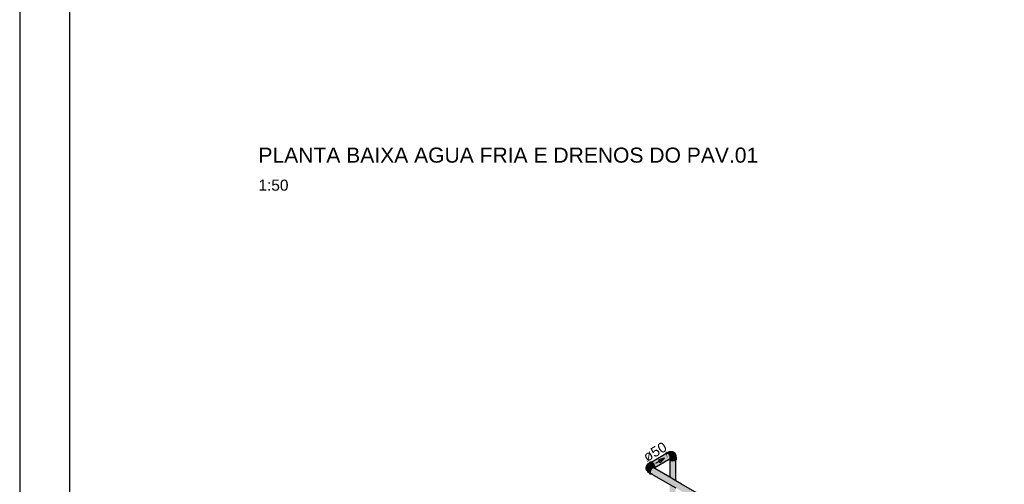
# Model space of a CAD drawing. Header units: millimetres. Extents: x 567 to 934, y -1 to 364.
# Tile 746 of 1056: x 722 to 742, y 138 to 147. Entities that reach past the tile are written whole.
import ezdxf

# ---------------------------------------------------------------- set-up
doc = ezdxf.new("R2010")
doc.units = ezdxf.units.MM
doc.header["$MEASUREMENT"] = 0
doc.linetypes.add('NULL', pattern=[0])
doc.layers.get('0').update_dxf_attribs({"lineweight": 18})
for name, color, linetype, lineweight in [('AF-Condutos', 140, 'Continuous', 25), ('AF-Conexões', 152, 'Continuous', 18), ('AF-Sentido conduto', 140, 'Continuous', 30), ('AF-Textos conduto', 7, 'Continuous', 9), ('Textos', 7, 'Continuous', 9)]:
    doc.layers.add(name, color=color, linetype=linetype, lineweight=lineweight)
doc.layers.add('FOLHA_PADRÃO', color=7, linetype='Continuous')
doc.styles.add('Arial', font='arial.ttf')
doc.styles.add('ArialBlack', font='txt')

# ---------------------------------------------------------------- blocks, each defined once
blk = doc.blocks.new('A1EST. 1500')
at = {"layer": 'FOLHA_PADRÃO', "color": 1, "linetype": 'Continuous'}
blk.add_line((0, 59.4), (0, 0), dxfattribs=at)
at = {"layer": 'FOLHA_PADRÃO', "color": 6, "linetype": 'Continuous'}
blk.add_lwpolyline([(149, 58.4), (149, 1), (1, 1), (1, 58.4), (149, 58.4)], dxfattribs=at)

msp = doc.modelspace()

# ---------------------------------------------------------------- hatches: boundary and pattern name
at = {"layer": 'AF-Condutos', "linetype": 'Continuous'}
for points in [[(735.134, 138.312), (734.833, 138.139), (734.834, 138.138), (735.15, 138.311)], [(735.2, 138.218), (735.202, 138.237), (735.197, 138.26), (735.184, 138.283), (735.168, 138.301), (735.15, 138.311), (734.836, 138.139), (734.86, 138.122), (734.886, 138.08), (735.135, 138.204), (734.893, 138.059), (735.141, 138.202), (734.893, 138.058), (735.156, 138.195), (734.895, 138.041)], [(735.157, 138.195), (734.897, 138.06), (734.881, 138.034)], [(735.135, 138.204), (734.887, 138.081), (734.893, 138.059)], [(734.893, 138.058), (735.141, 138.202), (734.893, 138.059)], [(735.191, 138.205), (734.895, 138.041), (734.894, 138.033)], [(735.19, 138.204), (735.2, 138.218), (734.895, 138.041), (734.895, 138.041)], [(735.19, 136.447), (735.194, 136.427), (735.208, 136.415), (735.229, 136.407), (735.227, 137.067), (735.223, 137.676), (735.208, 137.685), (735.205, 137.827), (735.204, 137.687), (735.194, 137.833), (735.194, 137.693), (735.193, 137.694), (735.193, 137.834), (735.208, 137.825), (735.208, 137.685), (735.223, 137.676), (735.227, 137.067), (735.229, 136.407), (735.254, 136.404), (735.279, 136.408), (735.279, 136.446), (735.279, 137.644), (735.271, 137.648), (735.267, 137.791), (735.294, 137.776), (735.298, 137.633), (735.298, 137.773), (735.311, 137.766), (735.311, 138.177), (735.279, 138.16), (735.254, 138.16), (735.254, 137.658), (735.249, 137.802), (735.247, 137.662), (735.229, 137.813), (735.229, 137.673), (735.225, 137.816), (735.229, 138.161), (735.212, 138.165), (735.19, 138.177)], [(735.254, 138.159), (735.229, 138.161), (735.225, 137.816), (735.254, 137.799), (735.254, 138.169)], [(734.805, 137.917), (740.819, 134.445), (740.812, 134.46), (739.129, 135.431), (738.853, 135.59), (738.562, 135.758), (739.046, 135.479), (740.812, 134.46), (740.812, 134.481), (739.465, 135.258), (737.533, 136.374), (740.812, 134.481), (740.819, 134.504), (739.412, 135.317), (737.524, 136.406), (740.819, 134.504), (740.833, 134.526), (739.355, 135.379), (737.514, 136.441), (740.833, 134.526), (740.85, 134.542), (739.304, 135.434), (739.138, 135.529), (738.967, 135.627), (738.825, 135.708), (738.751, 135.75), (738.612, 135.829), (738.812, 135.715), (738.967, 135.627), (739.138, 135.529), (738.966, 135.628), (738.722, 135.767), (738.613, 135.83), (738.966, 135.628), (739.138, 135.529), (739.304, 135.434), (740.85, 134.542), (739.304, 135.434), (734.836, 138.014), (734.819, 137.998), (734.805, 137.976), (734.798, 137.953), (734.798, 137.932)], [(734.854, 138.022), (734.836, 138.014), (740.85, 134.542), (740.868, 134.55), (739.139, 135.547), (738.751, 135.769), (738.623, 135.843), (739.139, 135.547), (738.819, 135.732), (738.751, 135.77), (738.951, 135.656), (740.868, 134.55), (738.819, 135.733), (738.181, 136.1), (738.538, 135.895)], [(734.876, 138.017), (734.854, 138.022), (739.139, 135.548), (739.14, 135.55), (739.258, 135.485), (739.255, 135.488), (738.945, 135.666), (738.817, 135.74), (738.751, 135.777), (738.751, 135.778), (739.255, 135.488), (739.258, 135.485), (739.14, 135.55), (739.139, 135.548), (740.868, 134.55), (740.883, 134.549), (739.14, 135.555), (738.195, 136.099), (738.945, 135.668), (740.883, 134.549), (738.945, 135.668), (738.196, 136.099), (738.483, 135.934), (738.945, 135.668)], [(735.311, 136.445), (735.311, 137.625), (735.286, 137.64), (735.279, 137.784), (735.279, 137.644), (735.279, 136.446), (735.279, 136.408), (735.298, 136.417), (735.298, 136.457), (735.31, 136.43)]]:
    msp.add_hatch(color=151, dxfattribs=at).paths.add_polyline_path(points)
at = {"layer": 'AF-Conexões', "linetype": 'Continuous'}
for points in [[(735.105, 138.296), (735.115, 138.301), (735.112, 138.313), (735.15, 138.311), (735.165, 138.302), (735.183, 138.284), (735.186, 138.296), (735.206, 138.261), (735.214, 138.225), (735.19, 138.203), (735.179, 138.188), (735.198, 138.19), (735.217, 138.204), (735.224, 138.231), (735.222, 138.249), (735.217, 138.267), (735.208, 138.285), (735.197, 138.302), (735.184, 138.316), (735.169, 138.326), (735.155, 138.332), (735.131, 138.33), (735.112, 138.316)], [(735.145, 138.204), (735.133, 138.312), (735.112, 138.313)], [(735.154, 138.332), (735.187, 138.35), (735.177, 138.346)], [(735.158, 138.331), (735.199, 138.348), (735.187, 138.35), (735.156, 138.332)], [(735.199, 138.348), (735.158, 138.331), (735.166, 138.327), (735.211, 138.343)], [(735.167, 138.328), (735.175, 138.322), (735.211, 138.343)], [(735.177, 138.323), (735.185, 138.314), (735.211, 138.343)], [(735.187, 138.312), (735.224, 138.334), (735.211, 138.343), (735.185, 138.314)], [(735.197, 138.302), (735.224, 138.334), (735.189, 138.314)], [(735.198, 138.3), (735.236, 138.322), (735.224, 138.334), (735.197, 138.301)], [(735.236, 138.322), (735.2, 138.301), (735.207, 138.287)], [(735.209, 138.284), (735.253, 138.291), (735.236, 138.322), (735.207, 138.287)], [(735.309, 138.285), (735.302, 138.304), (735.281, 138.331), (735.257, 138.345), (735.231, 138.351), (735.208, 138.346), (735.229, 138.329), (735.245, 138.333), (735.238, 138.319), (735.252, 138.317), (735.249, 138.3), (735.264, 138.303), (735.254, 138.288), (735.26, 138.259), (735.249, 138.228), (735.28, 138.233), (735.303, 138.246), (735.312, 138.264)], [(735.23, 138.329), (735.236, 138.322), (735.245, 138.333)], [(735.247, 138.305), (735.252, 138.317), (735.241, 138.316)], [(735.254, 138.288), (735.264, 138.303), (735.25, 138.301)], [(734.781, 138.122), (734.778, 138.116), (734.796, 138.126), (734.817, 138.128), (734.754, 138.102), (734.788, 138.099), (734.801, 138.089), (734.822, 138.062), (734.846, 138.043), (734.857, 138.043), (734.877, 138.054), (734.875, 138.063), (734.854, 138.101), (734.832, 138.127), (734.796, 138.13)], [(734.796, 138.126), (734.754, 138.102), (734.817, 138.128), (734.806, 138.129), (734.778, 138.115)], [(734.777, 138.114), (734.806, 138.129), (734.796, 138.126)], [(734.791, 138.134), (734.83, 138.13), (734.857, 138.106), (734.877, 138.071), (734.878, 138.035), (734.893, 138.026), (734.893, 138.059), (734.888, 138.077), (734.879, 138.095), (734.868, 138.112), (734.854, 138.126), (734.84, 138.136), (734.813, 138.143)], [(734.857, 138.106), (734.83, 138.13), (734.854, 138.101), (734.877, 138.071), (734.868, 138.086)], [(735.328, 138.216), (735.305, 138.184), (735.271, 138.173), (735.231, 138.173), (735.197, 138.19), (735.184, 138.182), (735.212, 138.165), (735.231, 138.161), (735.251, 138.159), (735.271, 138.161), (735.289, 138.165), (735.305, 138.172), (735.325, 138.192)], [(735.2, 138.212), (735.212, 138.234), (735.206, 138.261), (735.189, 138.291), (735.185, 138.282), (735.197, 138.26), (735.204, 138.256), (735.2, 138.218)], [(735.2, 138.212), (735.214, 138.225), (735.212, 138.234)], [(735.202, 138.193), (735.217, 138.182), (735.212, 138.198)], [(735.253, 138.291), (735.209, 138.283), (735.216, 138.269)], [(735.222, 138.256), (735.253, 138.291), (735.216, 138.269)], [(735.319, 138.236), (735.319, 138.264), (735.31, 138.284), (735.312, 138.264), (735.31, 138.255), (735.299, 138.236), (735.285, 138.23), (735.251, 138.225), (735.243, 138.225), (735.285, 138.23), (735.296, 138.237), (735.25, 138.228), (735.222, 138.214), (735.217, 138.204), (735.217, 138.182), (735.228, 138.175), (735.285, 138.182), (735.304, 138.19), (735.328, 138.216)], [(735.278, 138.227), (735.219, 138.184), (735.235, 138.177)], [(735.221, 138.251), (735.26, 138.259), (735.253, 138.291), (735.22, 138.255)], [(735.225, 138.239), (735.26, 138.259), (735.222, 138.251)], [(735.246, 138.228), (735.258, 138.246), (735.229, 138.229), (735.222, 138.219)], [(735.223, 138.236), (735.258, 138.246), (735.26, 138.259), (735.223, 138.238)], [(735.225, 138.226), (735.258, 138.246), (735.225, 138.237)], [(735.271, 138.173), (735.305, 138.184), (735.269, 138.178), (735.231, 138.173), (735.249, 138.173)], [(735.235, 138.177), (735.285, 138.227), (735.281, 138.227)], [(735.318, 138.238), (735.317, 138.206), (735.319, 138.216)], [(734.728, 138.067), (734.715, 138.036), (734.715, 138.008), (734.723, 137.982), (734.739, 137.964), (734.743, 137.991), (734.732, 138.004), (734.748, 138.004), (734.741, 138.018), (734.758, 138.023), (734.748, 138.034), (734.766, 138.034), (734.766, 138.044), (734.776, 138.044), (734.796, 138.051), (734.793, 138.055), (734.82, 138.059), (734.8, 138.084), (734.777, 138.097), (734.754, 138.102)], [(734.742, 137.993), (734.746, 138.001), (734.732, 138.004)], [(734.778, 137.963), (734.741, 137.984), (734.74, 137.969), (734.778, 137.961)], [(734.774, 137.949), (734.778, 137.961), (734.74, 137.969)], [(734.775, 137.938), (734.776, 137.948), (734.74, 137.969)], [(734.741, 137.956), (734.777, 137.929), (734.776, 137.938), (734.74, 137.969)], [(734.748, 138.009), (734.754, 138.017), (734.741, 138.018)], [(734.784, 137.979), (734.746, 138.001), (734.741, 137.984), (734.783, 137.977)], [(734.776, 137.964), (734.783, 137.977), (734.741, 137.984)], [(734.777, 137.929), (734.741, 137.956), (734.746, 137.945), (734.777, 137.927)], [(734.791, 137.995), (734.754, 138.017), (734.746, 138.001), (734.791, 137.993)], [(734.746, 138.001), (734.781, 137.98), (734.791, 137.993)], [(734.778, 137.925), (734.746, 137.945), (734.754, 137.938)], [(734.765, 138.034), (734.748, 138.034), (734.757, 138.024)], [(734.801, 138.01), (734.764, 138.032), (734.754, 138.017), (734.791, 137.995)], [(734.814, 138.024), (734.788, 138.053), (734.764, 138.032), (734.811, 138.021)], [(734.809, 138.021), (734.764, 138.032), (734.801, 138.01)], [(734.893, 138.014), (734.879, 138.034), (734.857, 138.043), (734.83, 138.036), (734.816, 138.026), (734.803, 138.012), (734.791, 137.995), (734.783, 137.977), (734.777, 137.959), (734.775, 137.941), (734.777, 137.926), (734.791, 137.906), (734.813, 137.897), (734.793, 137.908), (734.805, 137.918), (734.796, 137.936), (734.805, 137.974), (734.793, 137.971), (734.813, 138.006), (734.825, 138.009), (734.854, 138.022), (734.868, 138.021)], [(734.826, 138.033), (734.801, 138.058), (734.788, 138.053), (734.825, 138.032)], [(734.823, 138.033), (734.788, 138.053), (734.814, 138.024)], [(734.823, 138.004), (734.811, 138.003), (734.796, 137.976), (734.805, 137.976)], [(734.798, 137.905), (734.813, 137.897), (734.805, 137.917)], [(734.834, 138.039), (734.801, 138.058), (734.825, 138.034)], [(734.821, 138.057), (734.801, 138.058), (734.829, 138.042), (734.842, 138.041)], [(734.871, 138.073), (734.804, 138.089), (734.806, 138.086)], [(734.833, 137.901), (734.805, 137.917), (734.815, 137.898)], [(734.806, 138.084), (734.874, 138.055), (734.871, 138.073)], [(734.874, 138.036), (734.877, 138.054), (734.864, 138.042)]]:
    msp.add_hatch(color=161, dxfattribs=at).paths.add_polyline_path(points)

# ---------------------------------------------------------------- linework, layer by layer
at = {"layer": 'AF-Condutos'}
for p, q in [((735.134, 138.312), (735.105, 138.296)), ((735.15, 138.311), (735.134, 138.312)), ((735.168, 138.301), (735.15, 138.311)), ((735.057, 138.268), (734.833, 138.139)), ((734.894, 138.033), (735.167, 138.191)), ((735.102, 138.294), (735.057, 138.268)), ((735.105, 138.296), (735.102, 138.294)), ((735.167, 138.191), (735.191, 138.205)), ((735.184, 138.283), (735.168, 138.301)), ((735.197, 138.26), (735.184, 138.283)), ((735.19, 138.175), (735.19, 137.992)), ((735.191, 138.205), (735.2, 138.218)), ((735.202, 138.237), (735.197, 138.26)), ((735.2, 138.218), (735.202, 138.237)), ((735.311, 137.981), (735.311, 138.209)), ((734.805, 137.976), (734.798, 137.953)), ((734.798, 137.953), (734.798, 137.932)), ((734.798, 137.932), (734.805, 137.917)), ((734.819, 137.998), (734.805, 137.976)), ((734.805, 137.917), (734.833, 137.901)), ((734.836, 138.014), (734.819, 137.998)), ((734.854, 138.022), (734.836, 138.014)), ((734.869, 138.021), (734.854, 138.022)), ((734.894, 138.007), (734.869, 138.021)), ((735.19, 137.836), (734.894, 138.007)), ((735.19, 137.992), (735.19, 137.836)), ((735.311, 137.766), (735.311, 137.981)), ((734.833, 137.901), (734.837, 137.899)), ((734.837, 137.899), (734.881, 137.873)), ((734.881, 137.873), (735.19, 137.695)), ((735.311, 137.766), (735.19, 137.836)), ((735.425, 137.7), (735.311, 137.766)), ((735.19, 137.695), (735.311, 137.625)), ((736.091, 137.315), (735.425, 137.7))]:
    msp.add_line(p, q, dxfattribs=at)
at = {"layer": 'AF-Conexões'}
for p, q in [((735.106, 138.304), (735.105, 138.296)), ((735.111, 138.313), (735.106, 138.304)), ((735.112, 138.316), (735.111, 138.313)), ((735.12, 138.324), (735.112, 138.316)), ((735.131, 138.33), (735.12, 138.324)), ((735.142, 138.333), (735.131, 138.33)), ((735.152, 138.332), (735.142, 138.333)), ((735.177, 138.346), (735.152, 138.332)), ((735.155, 138.332), (735.152, 138.332)), ((735.169, 138.326), (735.155, 138.332)), ((735.184, 138.316), (735.169, 138.326)), ((735.187, 138.35), (735.177, 138.346)), ((735.197, 138.302), (735.184, 138.316)), ((735.199, 138.348), (735.187, 138.35)), ((735.2, 138.348), (735.199, 138.348)), ((735.201, 138.348), (735.2, 138.348)), ((735.216, 138.35), (735.201, 138.348)), ((735.211, 138.343), (735.201, 138.348)), ((735.224, 138.334), (735.211, 138.343)), ((735.231, 138.351), (735.216, 138.35)), ((735.236, 138.322), (735.224, 138.334)), ((735.244, 138.349), (735.231, 138.351)), ((735.246, 138.307), (735.236, 138.322)), ((735.257, 138.345), (735.244, 138.349)), ((735.253, 138.291), (735.246, 138.307)), ((735.268, 138.34), (735.257, 138.345)), ((735.281, 138.331), (735.268, 138.34)), ((735.291, 138.32), (735.281, 138.331)), ((735.296, 138.313), (735.291, 138.32)), ((735.302, 138.304), (735.296, 138.313)), ((735.308, 138.289), (735.302, 138.304)), ((734.763, 138.107), (734.754, 138.102)), ((734.777, 138.116), (734.763, 138.107)), ((734.778, 138.116), (734.777, 138.116)), ((734.796, 138.126), (734.778, 138.116)), ((734.781, 138.122), (734.778, 138.116)), ((734.783, 138.126), (734.781, 138.122)), ((734.791, 138.134), (734.783, 138.126)), ((734.802, 138.14), (734.791, 138.134)), ((734.806, 138.129), (734.796, 138.126)), ((734.813, 138.143), (734.802, 138.14)), ((734.816, 138.128), (734.806, 138.129)), ((734.826, 138.142), (734.813, 138.143)), ((734.817, 138.128), (734.816, 138.128)), ((734.83, 138.123), (734.817, 138.128)), ((734.833, 138.139), (734.826, 138.142)), ((734.842, 138.114), (734.83, 138.123)), ((734.84, 138.136), (734.833, 138.139)), ((734.854, 138.126), (734.84, 138.136)), ((734.854, 138.101), (734.842, 138.114)), ((734.868, 138.112), (734.854, 138.126)), ((734.879, 138.095), (734.868, 138.112)), ((735.167, 138.191), (735.173, 138.188)), ((735.173, 138.188), (735.18, 138.187)), ((735.18, 138.187), (735.186, 138.187)), ((735.18, 138.187), (735.181, 138.185)), ((735.181, 138.185), (735.184, 138.182)), ((735.184, 138.182), (735.19, 138.177)), ((735.186, 138.187), (735.19, 138.188)), ((735.19, 138.188), (735.198, 138.19)), ((735.19, 138.177), (735.196, 138.172)), ((735.196, 138.172), (735.212, 138.165)), ((735.208, 138.285), (735.197, 138.302)), ((735.198, 138.19), (735.199, 138.191)), ((735.199, 138.191), (735.208, 138.196)), ((735.199, 138.191), (735.202, 138.188)), ((735.202, 138.188), (735.217, 138.182)), ((735.217, 138.267), (735.208, 138.285)), ((735.208, 138.196), (735.217, 138.204)), ((735.212, 138.165), (735.231, 138.161)), ((735.222, 138.249), (735.217, 138.267)), ((735.217, 138.204), (735.221, 138.213)), ((735.217, 138.182), (735.218, 138.181)), ((735.218, 138.181), (735.228, 138.179)), ((735.221, 138.213), (735.246, 138.228)), ((735.221, 138.213), (735.222, 138.216)), ((735.224, 138.231), (735.222, 138.249)), ((735.222, 138.216), (735.224, 138.231)), ((735.228, 138.179), (735.233, 138.178)), ((735.231, 138.161), (735.251, 138.159)), ((735.233, 138.178), (735.251, 138.176)), ((735.246, 138.228), (735.253, 138.235)), ((735.246, 138.228), (735.246, 138.228)), ((735.246, 138.228), (735.249, 138.228)), ((735.249, 138.228), (735.265, 138.23)), ((735.251, 138.176), (735.269, 138.178)), ((735.251, 138.159), (735.271, 138.161)), ((735.258, 138.274), (735.253, 138.291)), ((735.253, 138.235), (735.258, 138.246)), ((735.26, 138.259), (735.258, 138.274)), ((735.258, 138.246), (735.26, 138.259)), ((735.265, 138.23), (735.273, 138.231)), ((735.269, 138.178), (735.285, 138.182)), ((735.271, 138.161), (735.289, 138.165)), ((735.273, 138.231), (735.28, 138.233)), ((735.28, 138.233), (735.293, 138.239)), ((735.285, 138.182), (735.299, 138.188)), ((735.289, 138.165), (735.305, 138.172)), ((735.293, 138.239), (735.303, 138.246)), ((735.299, 138.188), (735.31, 138.196)), ((735.303, 138.246), (735.31, 138.255)), ((735.305, 138.172), (735.311, 138.177)), ((735.309, 138.286), (735.308, 138.289)), ((735.309, 138.285), (735.309, 138.286)), ((735.312, 138.264), (735.309, 138.285)), ((735.31, 138.284), (735.309, 138.285)), ((735.309, 138.285), (735.309, 138.285)), ((735.317, 138.274), (735.31, 138.284)), ((735.31, 138.255), (735.312, 138.264)), ((735.31, 138.196), (735.311, 138.198)), ((735.311, 138.198), (735.317, 138.206)), ((735.311, 138.177), (735.318, 138.182)), ((735.319, 138.264), (735.317, 138.274)), ((735.317, 138.206), (735.319, 138.216)), ((735.318, 138.182), (735.325, 138.192)), ((735.319, 138.253), (735.319, 138.264)), ((735.319, 138.237), (735.319, 138.253)), ((735.319, 138.236), (735.319, 138.237)), ((735.319, 138.216), (735.319, 138.236)), ((735.323, 138.231), (735.319, 138.236)), ((735.325, 138.227), (735.323, 138.231)), ((735.328, 138.216), (735.325, 138.227)), ((735.325, 138.192), (735.328, 138.204)), ((735.328, 138.204), (735.328, 138.216)), ((734.715, 138.036), (734.713, 138.02)), ((734.713, 138.02), (734.715, 138.008)), ((734.719, 138.05), (734.715, 138.036)), ((734.715, 138.008), (734.717, 137.995)), ((734.717, 137.995), (734.723, 137.982)), ((734.724, 138.058), (734.719, 138.05)), ((734.723, 137.982), (734.732, 137.97)), ((734.728, 138.067), (734.724, 138.058)), ((734.739, 138.08), (734.728, 138.067)), ((734.732, 137.97), (734.741, 137.957)), ((734.74, 138.082), (734.739, 138.08)), ((734.741, 138.082), (734.74, 138.082)), ((734.741, 137.984), (734.74, 137.969)), ((734.74, 137.969), (734.741, 137.957)), ((734.758, 138.096), (734.741, 138.082)), ((734.746, 138.095), (734.741, 138.084)), ((734.741, 138.084), (734.741, 138.083)), ((734.741, 138.083), (734.741, 138.082)), ((734.746, 138.001), (734.741, 137.984)), ((734.741, 137.957), (734.741, 137.957)), ((734.741, 137.957), (734.741, 137.956)), ((734.741, 137.956), (734.746, 137.945)), ((734.754, 138.102), (734.746, 138.095)), ((734.754, 138.017), (734.746, 138.001)), ((734.746, 137.945), (734.754, 137.938)), ((734.764, 138.032), (734.754, 138.017)), ((734.754, 137.938), (734.778, 137.923)), ((734.767, 138.098), (734.758, 138.096)), ((734.775, 138.044), (734.764, 138.032)), ((734.777, 138.097), (734.767, 138.098)), ((734.788, 138.053), (734.775, 138.044)), ((734.777, 137.959), (734.775, 137.941)), ((734.775, 137.941), (734.777, 137.926)), ((734.789, 138.092), (734.777, 138.097)), ((734.783, 137.977), (734.777, 137.959)), ((734.777, 137.926), (734.778, 137.923)), ((734.778, 137.923), (734.783, 137.914)), ((734.791, 137.995), (734.783, 137.977)), ((734.783, 137.914), (734.791, 137.906)), ((734.801, 138.058), (734.788, 138.053)), ((734.8, 138.084), (734.789, 138.092)), ((734.803, 138.012), (734.791, 137.995)), ((734.805, 138.078), (734.8, 138.084)), ((734.812, 138.06), (734.801, 138.058)), ((734.816, 138.026), (734.803, 138.012)), ((734.811, 138.073), (734.805, 138.078)), ((734.82, 138.059), (734.811, 138.073)), ((734.821, 138.057), (734.812, 138.06)), ((734.83, 138.036), (734.816, 138.026)), ((734.821, 138.057), (734.82, 138.059)), ((734.822, 138.056), (734.821, 138.057)), ((734.847, 138.042), (734.822, 138.056)), ((734.844, 138.042), (734.83, 138.036)), ((734.847, 138.042), (734.844, 138.042)), ((734.857, 138.043), (734.847, 138.042)), ((734.864, 138.087), (734.854, 138.101)), ((734.869, 138.04), (734.857, 138.043)), ((734.872, 138.071), (734.864, 138.087)), ((734.878, 138.034), (734.869, 138.04)), ((734.873, 138.066), (734.872, 138.071)), ((734.876, 138.056), (734.873, 138.066)), ((734.877, 138.054), (734.876, 138.056)), ((734.878, 138.039), (734.877, 138.054)), ((734.878, 138.034), (734.878, 138.039)), ((734.879, 138.034), (734.878, 138.034)), ((734.888, 138.077), (734.879, 138.095)), ((734.885, 138.028), (734.879, 138.034)), ((734.888, 138.026), (734.885, 138.028)), ((734.893, 138.059), (734.888, 138.077)), ((734.89, 138.02), (734.888, 138.026)), ((734.89, 138.02), (734.891, 138.022)), ((734.893, 138.014), (734.89, 138.02)), ((734.891, 138.022), (734.893, 138.026)), ((734.895, 138.041), (734.893, 138.059)), ((734.893, 138.026), (734.894, 138.033)), ((734.894, 138.007), (734.893, 138.014)), ((734.894, 138.033), (734.895, 138.041)), ((734.791, 137.906), (734.802, 137.9)), ((734.802, 137.9), (734.813, 137.897)), ((734.813, 137.897), (734.815, 137.897)), ((734.815, 137.897), (734.826, 137.898)), ((734.826, 137.898), (734.833, 137.901))]:
    msp.add_line(p, q, dxfattribs=at)
at = {"layer": 'AF-Sentido conduto'}
for p, q in [((735.086, 138.215), (734.966, 138.182)), ((734.966, 138.182), (734.998, 138.126)), ((734.998, 138.126), (735.086, 138.215))]:
    msp.add_line(p, q, dxfattribs=at)
msp.add_lwpolyline([(734.913, 138.115), (735.086, 138.215)], dxfattribs=at)

# ---------------------------------------------------------------- block references
msp.add_blockref('A1EST. 1500', (722.257, 121.146))

# ---------------------------------------------------------------- texts
at = {"layer": 'AF-Textos conduto', "linetype": 'NULL', "insert": (734.948, 138.254), "char_height": 0.2, "width": 0.9628, "attachment_point": 8, "rotation": 30.0001, "line_spacing_factor": 0.6, "style": 'Arial'}
msp.add_mtext('ø50', dxfattribs=at)
at = {"layer": 'Textos', "linetype": 'NULL', "attachment_point": 7, "line_spacing_factor": 0.6}
for s, insert, char_height, width, style in [('PLANTA BAIXA AGUA FRIA E DRENOS DO PAV.01', (727.007, 144.095), 0.3, 21.80589, 'ArialBlack'), ('1:50', (727.007, 143.538), 0.22, 1.19591, 'Arial')]:
    msp.add_mtext(s, dxfattribs=dict(at, insert=insert, char_height=char_height, width=width, style=style))

doc.saveas('drawing.dxf')
